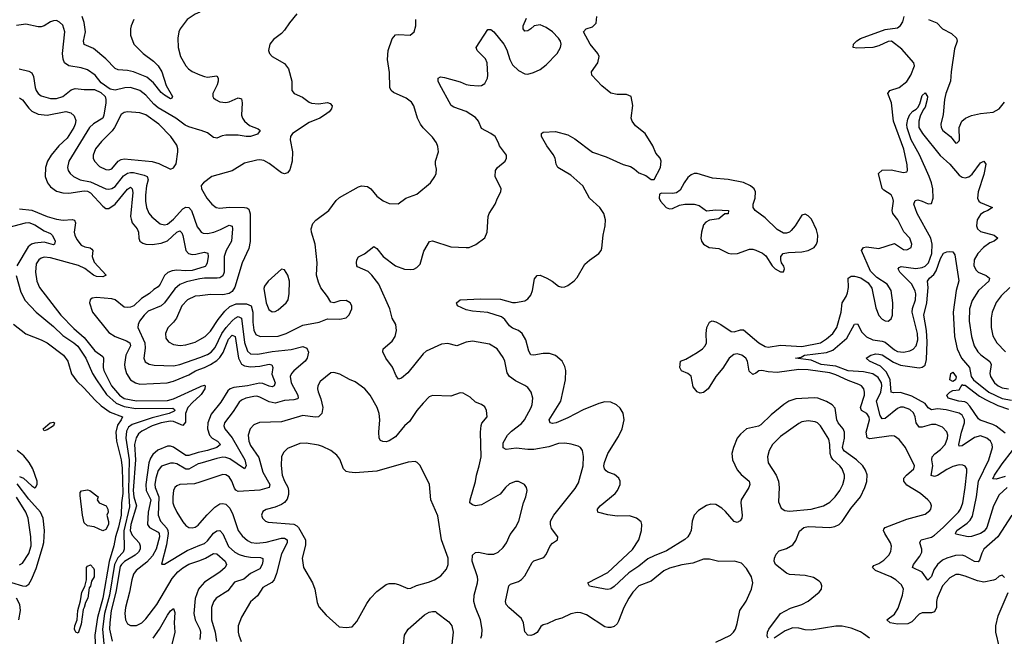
# Model space of a CAD drawing. Header units: inches. Extents: x 1771504 to 1971212, y 471788 to 643615.
# Tile 302 of 587: x 1828831 to 1835224, y 634823 to 638830. Entities that reach past the tile are written whole.
import ezdxf

# ---------------------------------------------------------------- set-up
doc = ezdxf.new("R2010")
doc.units = ezdxf.units.IN
doc.header["$MEASUREMENT"] = 0
doc.layers.add('B8623', color=7, linetype='Continuous')
doc.layers.add('B8633', color=7, linetype='Continuous')

msp = doc.modelspace()

# ---------------------------------------------------------------- linework, layer by layer
at = {"layer": 'B8623', "color": 5}
for points, elevation in [([(1830000, 638878.5), (1829970, 638866.3), (1829917.1, 638830), (1829873.7, 638770), (1829864.2, 638750), (1829857, 638710), (1829859.6, 638650), (1829874.6, 638590), (1829910, 638530.4), (1829926.7, 638510), (1829950, 638492), (1830000, 638471.8)], 440), ([(1830000, 638112.7), (1829930, 638132.6), (1829904.8, 638144.8), (1829843.7, 638190), (1829730, 638257.7), (1829701.8, 638281.8), (1829650, 638338.9), (1829610, 638370.5), (1829550, 638388.1), (1829513.8, 638386.2), (1829450, 638372.5), (1829418.5, 638378.5), (1829359.5, 638419.5), (1829321.1, 638470), (1829270, 638504.8), (1829230, 638517.8), (1829150, 638529.8), (1829120.9, 638550), (1829112.1, 638572.1), (1829109, 638610), (1829124.8, 638750), (1829110, 638794.3), (1829090, 638814.5), (1829070, 638823.5), (1829050, 638823.1), (1829030, 638815.9), (1828990, 638789.8), (1828970, 638782.8), (1828950, 638782.4), (1828870, 638799.7), (1828810, 638791.2)], 440), ([(1829572.2, 638830), (1829555.3, 638790), (1829550.2, 638769.8), (1829550.2, 638730), (1829571.4, 638670), (1829632.3, 638610), (1829700.4, 638560.4), (1829730.1, 638530), (1829753.3, 638490), (1829781.1, 638401.1), (1829823, 638330), (1829819.5, 638320.5), (1829810, 638315.1), (1829770, 638339.7), (1829750, 638356.9), (1829699.5, 638419.5), (1829657.1, 638457), (1829570, 638491.6), (1829530, 638499.9), (1829470, 638503), (1829451.7, 638511.7), (1829390, 638575.5), (1829310, 638643.2), (1829248.5, 638668.5), (1829244, 638690), (1829258.8, 638750), (1829249, 638811), (1829236.4, 638850)], 420), ([(1828826.8, 638510), (1828890, 638495.6), (1828910, 638484.4), (1828920.8, 638460.8), (1828930.9, 638390), (1828937.8, 638370), (1828950.2, 638350), (1828970, 638334.8), (1829030, 638316.8), (1829070, 638317.2), (1829110, 638331.5), (1829166, 638374), (1829190, 638383.5), (1829250, 638375.6), (1829315.8, 638375.8), (1829356.6, 638356.6), (1829384.7, 638330), (1829390.8, 638310.8), (1829390.1, 638290), (1829377.4, 638210), (1829369.7, 638190.3), (1829310, 638153.6), (1829284.2, 638130), (1829150.2, 637910), (1829141.2, 637870), (1829144.4, 637850), (1829157.6, 637830), (1829179.1, 637810), (1829223.7, 637790), (1829290, 637776.4), (1829390, 637731.3), (1829410, 637728.5), (1829430, 637733.8), (1829450, 637746), (1829505.2, 637814.8), (1829530, 637833.1), (1829550, 637837.7), (1829570, 637836.1), (1829639.1, 637819.1), (1829657.6, 637810), (1829665.4, 637790), (1829654.2, 637750), (1829647.3, 637690), (1829647.2, 637650), (1829654.3, 637610), (1829670, 637573.1), (1829688, 637548), (1829743.2, 637503.2), (1829770, 637495.9), (1829790, 637501), (1829830, 637534.2), (1829890, 637601.5), (1829910, 637611.7), (1829930, 637609.4), (1829947.3, 637590), (1829984.1, 637484.1), (1830000, 637462.4)], 440), ([(1828830, 638320.9), (1828850, 638308.6), (1828890, 638254.6), (1828910, 638235.3), (1828950, 638216.2), (1829010.1, 638210.1), (1829130, 638233.5), (1829163.8, 638223.8), (1829184.4, 638204.4), (1829195, 638175), (1829191.6, 638150), (1829182.4, 638130), (1829139.9, 638060.1), (1829084.7, 638010), (1829035.6, 637950), (1829012, 637910), (1828998.3, 637870), (1828996.6, 637810), (1829010.6, 637770.6), (1829030, 637742.6), (1829070, 637715), (1829110, 637703.8), (1829150, 637703.3), (1829250, 637717.2), (1829270, 637715), (1829290, 637704.4), (1829370, 637617.7), (1829390, 637603.5), (1829410, 637602.5), (1829450, 637631.2), (1829530, 637727.8), (1829550, 637742.2), (1829560.6, 637730), (1829565.9, 637705.9), (1829551.1, 637551.1), (1829553.5, 637533.5), (1829561.8, 637510), (1829593.9, 637470), (1829601.5, 637450), (1829604.3, 637410), (1829611.7, 637390), (1829630, 637377.2), (1829650.8, 637370.8), (1829690, 637369.1), (1829750, 637377.2), (1829790, 637392.2), (1829850, 637449.4), (1829870, 637458), (1829883.6, 637443.6), (1829890, 637426.4), (1829908.4, 637330), (1829927.3, 637310), (1829950, 637303.8), (1829974.6, 637305.4), (1830000, 637311.7)], 420), ([(1828830, 637601.2), (1828910, 637591.7), (1829009.1, 637550), (1829070, 637533.3), (1829112.3, 637527.7), (1829171.5, 637531.5), (1829186.9, 637526.9), (1829192.9, 637510), (1829184.7, 637450), (1829188.7, 637428.7), (1829201.1, 637401.1), (1829230, 637365.2), (1829254.2, 637354.2), (1829287.5, 637347.5), (1829299.3, 637339.3), (1829305.6, 637330), (1829301.9, 637290), (1829314.8, 637254.8), (1829391.8, 637170), (1829370, 637159.5), (1829330, 637161.1), (1829309.4, 637170), (1829253.9, 637213.9), (1829213.3, 637233.3), (1829030, 637281.1), (1828990, 637286.3), (1828970, 637280.7), (1828954, 637270), (1828937.7, 637242.3), (1828932.7, 637190), (1828941.9, 637130), (1828959.4, 637090), (1829096.8, 636910), (1829183.1, 636823.1), (1829250, 636765.2), (1829318.1, 636678), (1829370, 636641), (1829375.9, 636630), (1829372.4, 636570), (1829377.7, 636550), (1829427.1, 636450), (1829479.3, 636390), (1829510, 636369), (1829590, 636351.9), (1829790, 636354.7), (1829830, 636366.1), (1830000, 636443.8)], 380), ([(1828730, 637472.6), (1828869.5, 637509.5), (1828890, 637511), (1828930, 637497.2), (1828990, 637458.5), (1829030, 637440.2), (1829042.3, 637430), (1829052.8, 637410), (1829060.2, 637390), (1829057.1, 637370), (1829050, 637367.2), (1828990, 637383.2), (1828930, 637377.4), (1828906.4, 637370), (1828885.9, 637354.1), (1828812.9, 637230)], 360), ([(1830000, 637215.4), (1829950, 637200.2), (1829910, 637197.2), (1829850, 637202.3), (1829821.6, 637198.4), (1829792.8, 637187.2), (1829770, 637168.1), (1829743.6, 637110), (1829730, 637094), (1829702.6, 637077.4), (1829674.2, 637050), (1829622.1, 637017.9), (1829570.8, 636970), (1829550, 636960.8), (1829530, 636958.4), (1829510, 636962.4), (1829450, 637009.2), (1829430, 637015.7), (1829330, 637025.4), (1829301, 637019), (1829287.4, 637010), (1829283.2, 636990), (1829303.9, 636930), (1829410, 636796.6), (1829450.2, 636770), (1829523.9, 636743.9), (1829545.1, 636730), (1829550.1, 636710), (1829520.5, 636650), (1829512.2, 636590), (1829512.7, 636570), (1829524, 636530), (1829550.4, 636490.4), (1829581.8, 636470), (1829610, 636462.2), (1829789, 636470), (1829830, 636480.1), (1829930, 636522.7), (1829971.9, 636548.1), (1830000, 636558)], 420), ([(1828808.4, 637168.4), (1828838.9, 637058.9), (1828865.4, 637005.4), (1828937.8, 636930), (1829050, 636835.4), (1829110, 636777.9), (1829182.1, 636730), (1829207.2, 636707.2), (1829260.3, 636630), (1829304.3, 636530), (1829329.1, 636490), (1829395.1, 636395.1), (1829458.1, 636338.1), (1829510, 636315.7), (1829583.9, 636303.9), (1829824.9, 636304.9), (1829836.3, 636296.3), (1829837.5, 636290), (1829833.2, 636286.8), (1829800.8, 636270), (1829690, 636242), (1829561.8, 636198.2), (1829537.9, 636182.1), (1829523.5, 636156.5), (1829519.8, 636110), (1829541.9, 635970), (1829537.3, 635770), (1829543.3, 635663.3), (1829507.5, 635507.5), (1829508.8, 635390), (1829502.8, 635370), (1829467.5, 635332.5), (1829445.9, 635290), (1829413.1, 635090), (1829382.1, 634970), (1829369, 634870), (1829379.8, 634750)], 360), ([(1830000, 637145.6), (1829990, 637144.2), (1829914.8, 637125.2), (1829871.3, 637108.7), (1829838.6, 637081.4), (1829770, 636990.6), (1829750, 636970.5), (1829665.2, 636934.8), (1829638.6, 636910), (1829609.1, 636870), (1829599.6, 636850), (1829598.5, 636830), (1829642.5, 636730), (1829644.8, 636695.2), (1829635.8, 636630), (1829645.5, 636605.5), (1829671, 636591), (1829703.8, 636583.8), (1829830, 636579.3), (1829870, 636588.1), (1830000, 636635.6)], 440), ([(1830000, 637035.9), (1829970, 637032.8), (1829920.9, 637010), (1829882.8, 636970), (1829848.4, 636890), (1829830, 636863.9), (1829792.8, 636827.2), (1829776.9, 636790), (1829780.4, 636760.4), (1829797, 636737), (1829830, 636718.5), (1829872, 636712), (1829910, 636717), (1829970, 636734.5), (1830000, 636750.7)], 460), ([(1828790, 636851.3), (1828870, 636789.2), (1828970, 636750.2), (1829010, 636729.1), (1829116, 636650), (1829143.9, 636610), (1829167.5, 636527.5), (1829200.9, 636480.9), (1829250, 636435.9), (1829318.5, 636358.5), (1829359.7, 636319.7), (1829419.1, 636279.1), (1829497.7, 636250), (1829490.1, 636230), (1829465.3, 636194.7), (1829455.9, 636150), (1829459.7, 636090), (1829490, 635970.3), (1829495.9, 635915.9), (1829499.8, 635750), (1829491.3, 635690), (1829489.2, 635610), (1829472.7, 635532.7), (1829453.5, 635470), (1829443, 635410), (1829411.6, 635308.4), (1829370, 635071.1), (1829335.6, 634944.4), (1829318.8, 634830), (1829322.5, 634730)], 340), ([(1830000, 636384.9), (1829954.7, 636345.3), (1829923.1, 636310), (1829908.1, 636270), (1829906.7, 636213.3), (1829890, 636193.1), (1829830, 636218.9), (1829810, 636220.2), (1829750, 636209.7), (1829690.8, 636190), (1829624.6, 636155.4), (1829602.4, 636137.6), (1829586.7, 636113.3), (1829575.8, 636070), (1829582.2, 635970), (1829568.2, 635770), (1829572.1, 635730), (1829588.9, 635670), (1829551.4, 635550), (1829547.2, 635510), (1829561, 635481), (1829607.1, 635430), (1829613.4, 635410), (1829612.7, 635390), (1829602.2, 635370), (1829580.8, 635350), (1829510.4, 635309.6), (1829490.7, 635290), (1829483.9, 635276.1), (1829454.6, 635110), (1829425.5, 634990), (1829415.1, 634910), (1829414.8, 634870), (1829430.1, 634790.1)], 380), ([(1830000, 636020.1), (1829990, 636018.1), (1829930, 635996.9), (1829910, 635998.5), (1829830, 636052.8), (1829810, 636058.3), (1829790, 636057.7), (1829728.7, 636031.3), (1829695.7, 636004.3), (1829679.8, 635980.2), (1829670.1, 635950), (1829649.1, 635810), (1829651.2, 635770), (1829682.6, 635710), (1829665.5, 635630), (1829661.5, 635550), (1829672.5, 635530), (1829730, 635498.5), (1829735.4, 635490), (1829737.5, 635470), (1829717.7, 635390), (1829693.7, 635346.3), (1829656.3, 635303.7), (1829587.4, 635250), (1829570, 635226), (1829557.8, 635190), (1829543.4, 635110), (1829517.3, 635010), (1829513.4, 634970), (1829516.7, 634930), (1829530, 634903.7), (1829550, 634892.7), (1829590, 634893.3), (1829624.3, 634910), (1829650, 634936), (1829721.4, 635030), (1829820.7, 635199.3), (1829857.5, 635242.5), (1829890, 635268.7), (1829930, 635290.5), (1830000, 635316.4)], 420), ([(1828830, 635861.3), (1828856.1, 635850), (1828910, 635800.5), (1828930, 635787.8), (1828934.3, 635790), (1828944.9, 635810), (1828943.2, 635830), (1828915.6, 635910), (1828892.8, 635952.8), (1828856.6, 635996.6), (1828813.4, 636030)], 340), ([(1830000, 635945.9), (1829990, 635943), (1829930, 635909.1), (1829909.7, 635909.7), (1829850, 635943.2), (1829830, 635948.8), (1829810, 635948.1), (1829752, 635928), (1829730, 635899.2), (1829714.3, 635850), (1829708, 635810), (1829710.1, 635790), (1829734.3, 635730), (1829729.7, 635610), (1829744.7, 635570), (1829786.1, 635526.1), (1829793.5, 635510), (1829794.8, 635490), (1829783.4, 635416.6), (1829751.6, 635291.6), (1829770, 635290.6), (1829919.1, 635380.9), (1830000, 635414.2)], 440), ([(1828706.6, 635193.4), (1828850, 635150.6), (1828870, 635148.2), (1828890, 635160.6), (1828907.9, 635192.1), (1828936.7, 635263.3), (1828979.8, 635400.2), (1828987.3, 635432.7), (1828992.3, 635510), (1828983.1, 635590), (1828966.7, 635630), (1828890, 635714.5), (1828813.8, 635813.8)], 340), ([(1830000, 635824.8), (1829966.2, 635813.8), (1829870, 635808.8), (1829850, 635800.4), (1829839, 635790), (1829829.5, 635770.5), (1829824.6, 635730), (1829825.5, 635690), (1829831, 635670), (1829850, 635630.3), (1829890, 635566.7), (1829910, 635542.6), (1829929.3, 635529.3), (1829950, 635527.2), (1829970, 635532.3), (1829990, 635546), (1830000, 635557.4)], 460), ([(1828830, 635288.2), (1828850, 635297.4), (1828890, 635360.2), (1828904.7, 635410), (1828903.9, 635470), (1828886.6, 635590), (1828869.9, 635630), (1828810, 635726.5)], 360), ([(1830000, 635139.8), (1829991.8, 635130), (1829970, 635067.6), (1829961.7, 634970), (1829969.1, 634930), (1829999.9, 634870)], 420), ([(1828824.3, 634930), (1828835, 634990), (1828832.7, 635030), (1828811, 635070)], 340), ([(1829696.6, 634810), (1829739.2, 634870), (1829790, 634960.9), (1829810, 634988.9), (1829830, 635003.9), (1829838.4, 634978.4), (1829834.3, 634910), (1829838.4, 634850), (1829818.3, 634770)], 380)]:
    msp.add_lwpolyline(points, dxfattribs=dict(at, elevation=elevation))
for points, elevation in [([(1829530, 638229.9), (1829510, 638225.8), (1829490, 638212.7), (1829446.9, 638130), (1829431.5, 638108.5), (1829361, 638039), (1829323.9, 637990), (1829307.1, 637950), (1829307.6, 637930), (1829315.8, 637910), (1829350, 637875.2), (1829390, 637856.5), (1829410, 637854), (1829430, 637861.6), (1829471.2, 637910), (1829490, 637921.7), (1829510, 637925.3), (1829690, 637908.1), (1829735.1, 637895.1), (1829810, 637859.3), (1829830, 637867.3), (1829847.3, 637892.7), (1829858.5, 637970), (1829858.5, 637990), (1829850, 638013.6), (1829811.8, 638070), (1829735, 638150), (1829650, 638212), (1829610, 638225.1)], 460), ([(1828990, 636158), (1828984, 636170), (1829029.5, 636210.5), (1829050, 636214.9), (1829057.3, 636210), (1829051, 636190), (1829010, 636165.2)], 320), ([(1829370, 635509.2), (1829313.4, 635533.4), (1829270, 635540.4), (1829250, 635561.1), (1829238.8, 635610), (1829222.5, 635737.5), (1829223.6, 635756.4), (1829231.1, 635768.9), (1829270, 635775.3), (1829286, 635770), (1829341, 635730), (1829334.8, 635710), (1829346, 635690), (1829393.1, 635670), (1829403.7, 635650), (1829405.5, 635630), (1829396, 635610), (1829407.9, 635567.9), (1829408.2, 635550), (1829390, 635517.6)], 320), ([(1829210, 634844), (1829196, 634850), (1829190, 634859), (1829186.3, 634870), (1829189.7, 634890), (1829204.2, 634930), (1829208, 634990), (1829226.5, 635053.5), (1829234, 635110), (1829253.3, 635146.7), (1829264.2, 635190), (1829264.5, 635270), (1829270, 635278.8), (1829290, 635287.3), (1829310, 635265.5), (1829313.7, 635253.7), (1829313.4, 635210), (1829298, 635182), (1829290, 635149.3), (1829282.5, 635137.5), (1829272.3, 635070), (1829257, 635043), (1829250, 635009.3), (1829243, 634997), (1829230, 634902)], 320)]:
    msp.add_lwpolyline(points, close=True, dxfattribs=dict(at, elevation=elevation))
at = {"layer": 'B8633', "color": 5}
for points, elevation in [([(1830631.2, 638868.8), (1830582, 638810), (1830550, 638762.4), (1830530, 638740.5), (1830479.5, 638700.5), (1830455.5, 638670), (1830445.5, 638630), (1830453.4, 638610), (1830470.8, 638590), (1830550, 638544.9), (1830575.2, 638510), (1830598, 638430), (1830598, 638370), (1830613.4, 638350), (1830666.1, 638326.1), (1830710, 638293.4), (1830726.4, 638286.4), (1830770, 638283), (1830830, 638290.5), (1830846, 638286), (1830859.3, 638270), (1830855.3, 638250), (1830839.3, 638230), (1830810, 638208.3), (1830779.1, 638190), (1830710, 638162), (1830601.7, 638090), (1830589.1, 638070), (1830586.2, 638050), (1830602.2, 637970), (1830600.6, 637910), (1830585.4, 637854.6), (1830570, 637834.3), (1830550, 637828.6), (1830530, 637835.1), (1830450, 637896.1), (1830415.3, 637915.3), (1830390, 637919.8), (1830370, 637917.8), (1830290, 637897.3), (1830210, 637848.3), (1830079.1, 637810), (1830024, 637770), (1830010, 637753.2), (1830010.3, 637730), (1830045.2, 637670), (1830078.3, 637630), (1830106, 637610), (1830130, 637604.2), (1830190, 637612), (1830290, 637610.1), (1830306.3, 637606.3), (1830317.5, 637597.5), (1830328.1, 637568.1), (1830327.7, 637387.7), (1830317.8, 637342.2), (1830275.2, 637250), (1830228, 637092), (1830210, 637063.5), (1830190, 637049.8), (1830150, 637040.8), (1830070, 637043.1), (1830000, 637035.9)], 460), ([(1830000, 636750.7), (1830035.8, 636770), (1830070, 636804.7), (1830119.5, 636880.5), (1830163.5, 636936.5), (1830194.9, 636965.1), (1830236.1, 636983.9), (1830303.1, 636983.1), (1830332.8, 636970), (1830344.3, 636930), (1830344.7, 636864.7), (1830351.5, 636811.5), (1830365, 636785), (1830391.4, 636771.4), (1830510, 636772.1), (1830562, 636790), (1830670, 636844.2), (1830775.2, 636864.8), (1830830, 636886), (1830910, 636884.4), (1830950, 636893), (1830970, 636910.8), (1830987, 636950), (1830986.6, 636970), (1830976, 636990), (1830950, 637006), (1830910, 637002.7), (1830870, 636989.2), (1830850, 636994), (1830829.6, 637030), (1830786.9, 637086.9), (1830770, 637123.7), (1830758.9, 637170), (1830762.4, 637250), (1830749.8, 637370), (1830725.8, 637450), (1830723.8, 637470), (1830734, 637506), (1830752.9, 637527.1), (1830837.6, 637590), (1830885.7, 637654.3), (1830906.3, 637673.7), (1831030, 637744.2), (1831050, 637749.3), (1831090, 637745.2), (1831110.1, 637730.1), (1831150, 637682), (1831190, 637652), (1831230, 637635.3), (1831287.6, 637632.4), (1831337.2, 637670), (1831410, 637695.5), (1831498, 637770), (1831527, 637810), (1831534.5, 637830), (1831538, 637858), (1831529.7, 637889.7), (1831529.7, 637909.7), (1831549.7, 637970), (1831545.3, 638005.3), (1831536.3, 638030), (1831510, 638067.3), (1831450, 638126.3), (1831432.1, 638150), (1831414.2, 638190), (1831390, 638269.3), (1831374.7, 638294.7), (1831340.7, 638320.7), (1831257.3, 638357.3), (1831243.5, 638370), (1831235.1, 638390), (1831232.5, 638487.5), (1831219.4, 638570), (1831223.9, 638630), (1831250, 638705.5), (1831270, 638730.3), (1831290, 638734), (1831366, 638730), (1831392.3, 638750), (1831402, 638790), (1831403.6, 638830)], 460), ([(1833350, 634784.9), (1833445.1, 634830), (1833466.3, 634850), (1833478.3, 634870), (1833490, 634906), (1833506.9, 634990), (1833548.1, 635051.9), (1833581.4, 635130), (1833591.8, 635170), (1833582.7, 635210), (1833550, 635262.9), (1833517.2, 635297.2), (1833471, 635311), (1833370, 635309.7), (1833310, 635325.1), (1833270, 635324.2), (1833201.6, 635298.4), (1833130, 635286.7), (1833050, 635266.5), (1833012.6, 635247.4), (1832930, 635181.6), (1832850, 635149.8), (1832812.7, 635110), (1832785.7, 635070), (1832754, 635010), (1832719.2, 634920.8), (1832710, 634904), (1832690, 634886.4), (1832670, 634879.8), (1832650, 634879.3), (1832630, 634885.1), (1832510, 634962), (1832475.2, 634975.2), (1832450, 634977.3), (1832410, 634968.5), (1832350, 634940.4), (1832310, 634929.7), (1832255.8, 634904.2), (1832230, 634898), (1832213.8, 634886.2), (1832190, 634847.6), (1832170, 634833.6), (1832150, 634827.3), (1832129.6, 634829.6), (1832111.6, 634851.6), (1832102.6, 634910), (1832090, 634939.5), (1832006.3, 635010), (1831989.7, 635030), (1831985.7, 635050), (1832006.9, 635150), (1832018, 635162), (1832070, 635178.7), (1832088.7, 635191.3), (1832110, 635215.5), (1832157.8, 635302.2), (1832170, 635313.7), (1832227, 635333), (1832238.7, 635341.3), (1832250, 635354.8), (1832274.5, 635410), (1832290, 635427.7), (1832322, 635450), (1832324, 635470), (1832284, 635524), (1832277.3, 635550), (1832278, 635570), (1832299.8, 635610), (1832436.6, 635783.4), (1832459.1, 635820.9), (1832489, 635930), (1832490.8, 635990.8), (1832484.2, 636030), (1832472, 636050), (1832457.5, 636057.5), (1832411.9, 636071.9), (1832370, 636077.8), (1832330, 636074.6), (1832265.8, 636054.2), (1832170, 636036.8), (1832130, 636036.3), (1832054.5, 636045.5), (1831990, 636037.7), (1831970, 636047), (1831970, 636079.1), (1831999, 636130), (1832024.1, 636155.9), (1832090, 636204.7), (1832109, 636230), (1832150.9, 636310), (1832158.7, 636330), (1832163.5, 636370), (1832151.1, 636410), (1832130, 636438.7), (1832110, 636453.5), (1832050, 636482.2), (1832011.2, 636511.2), (1831995.3, 636535.3), (1831980.4, 636610), (1831970, 636635.6), (1831930, 636691.3), (1831880.3, 636720.3), (1831770, 636739.7), (1831730, 636734), (1831670, 636709.7), (1831610, 636725.1), (1831570, 636721.7), (1831470, 636674.7), (1831450, 636659.1), (1831350, 636534.3), (1831310, 636500.5), (1831290, 636494.5), (1831274.9, 636514.9), (1831251.5, 636571.5), (1831208.3, 636630), (1831189.6, 636670.4), (1831190, 636690.7), (1831250, 636741.3), (1831269.7, 636770), (1831277.8, 636810), (1831273.3, 636850), (1831249.7, 636890), (1831234.8, 636950), (1831162, 637110), (1831116.5, 637170), (1831093, 637193), (1831024.5, 637224.5), (1831019.6, 637230), (1831016.9, 637250), (1831020.7, 637270), (1831031.5, 637288.5), (1831070, 637308.4), (1831130, 637354.9), (1831150, 637342.4), (1831190, 637291.7), (1831270, 637230.3), (1831330, 637209.2), (1831370, 637205.8), (1831390, 637209.1), (1831410, 637218.7), (1831430, 637240.5), (1831455.1, 637324.9), (1831491.2, 637388.8), (1831510, 637393.1), (1831630, 637354.3), (1831730, 637348.5), (1831750, 637350.4), (1831791.4, 637368.6), (1831850, 637411.3), (1831866, 637450), (1831872.7, 637550), (1831878, 637570), (1831918.4, 637630), (1831932.3, 637670), (1831955.3, 637710), (1831956, 637730), (1831918.9, 637810), (1831920.5, 637850), (1831934, 637870), (1831983.7, 637910), (1831992, 637930), (1831991.8, 637950), (1831945.6, 638010), (1831939.7, 638030), (1831916.9, 638070), (1831890, 638090.9), (1831830, 638122.6), (1831808.8, 638170), (1831790, 638194.4), (1831730, 638232.3), (1831650, 638261), (1831632.8, 638272.8), (1831555.8, 638410), (1831548.2, 638430), (1831547.3, 638450), (1831562.4, 638457.6), (1831590, 638454.9), (1831690, 638426.3), (1831730, 638409.1), (1831755.4, 638404.6), (1831810, 638400.4), (1831830, 638403), (1831850, 638414), (1831867.6, 638450), (1831870.9, 638470), (1831865.4, 638550), (1831855.5, 638575.5), (1831802, 638630), (1831795.1, 638650), (1831870, 638766), (1831890, 638766.8), (1831910, 638750.7), (1831974.4, 638670), (1831993.5, 638633.5), (1832012.9, 638570), (1832030, 638535.5), (1832070, 638499.3), (1832110, 638478), (1832130, 638476.4), (1832165.8, 638485.8), (1832210, 638507), (1832250, 638537.1), (1832319.7, 638610), (1832343, 638650), (1832346.6, 638670), (1832342, 638690), (1832329.7, 638710), (1832290, 638751), (1832250, 638779.1), (1832210, 638795.4), (1832170.3, 638789.7), (1832150, 638769.4), (1832130, 638757.2), (1832110, 638755.3), (1832099, 638770), (1832099.3, 638790), (1832120.7, 638839.3)], 440), ([(1833691.2, 634811.2), (1833684.7, 634824.7), (1833686, 634850), (1833695.8, 634870), (1833769.9, 634970.1), (1833834.8, 635005.2), (1833910, 635029.3), (1833950, 635051.3), (1834022.6, 635110), (1834036.9, 635130), (1834039.7, 635150), (1834033, 635170), (1834022, 635182), (1833983.9, 635203.9), (1833930, 635217.3), (1833830, 635224.8), (1833810, 635233.5), (1833738.7, 635290), (1833729.8, 635310), (1833731.5, 635330), (1833742.5, 635357.5), (1833762.6, 635377.4), (1833810, 635393.4), (1833850, 635416.9), (1833870, 635444.9), (1833893, 635507), (1833922.6, 635530), (1833950, 635535.8), (1834090, 635528.8), (1834123.3, 635536.7), (1834150.9, 635549.1), (1834171.7, 635568.3), (1834226.2, 635653.8), (1834290.6, 635730), (1834319.2, 635790), (1834331.8, 635828.2), (1834333, 635873), (1834322.4, 635902.4), (1834305.4, 635930), (1834264.3, 635970), (1834185.1, 636025.1), (1834177.2, 636037.2), (1834173.3, 636050), (1834187.2, 636110), (1834185.8, 636150), (1834176.9, 636170), (1834144.1, 636210), (1834137, 636230), (1834125.8, 636305.8), (1834106.4, 636326.4), (1834070, 636348.4), (1834012, 636370), (1833990, 636373.1), (1833870, 636366.1), (1833824.9, 636350), (1833791.2, 636328.8), (1833710, 636262.5), (1833643.1, 636196.9), (1833628.8, 636188.8), (1833550, 636171.1), (1833510, 636136.9), (1833490, 636109.5), (1833464.9, 636050), (1833455.2, 636010), (1833458.8, 635970), (1833490, 635904.9), (1833515, 635875), (1833566.5, 635830), (1833572.4, 635810), (1833564.9, 635790), (1833514.7, 635710), (1833512.3, 635690), (1833522.2, 635610), (1833518.5, 635590), (1833507.7, 635572.3), (1833490, 635563), (1833470, 635569.6), (1833413.8, 635633.8), (1833390, 635654.8), (1833350, 635678.7), (1833319.1, 635680.9), (1833290, 635672.4), (1833238.8, 635641.2), (1833210.2, 635610), (1833196.5, 635570), (1833190.2, 635510), (1833184.5, 635495.5), (1833169.1, 635470), (1833148.4, 635451.6), (1833030, 635378.6), (1832950, 635346.6), (1832910, 635325.7), (1832850, 635277.7), (1832784.9, 635235.1), (1832690, 635145.8), (1832670, 635132.1), (1832650, 635126.9), (1832631.7, 635128.3), (1832530, 635148.4), (1832519.3, 635170), (1832650, 635238.3), (1832810, 635387), (1832849.9, 635450), (1832868.7, 635510), (1832871.1, 635550), (1832865.9, 635565.9), (1832835.6, 635590), (1832790, 635604.6), (1832710, 635604.5), (1832650, 635611.8), (1832590, 635627.1), (1832584.5, 635630), (1832582.4, 635642.4), (1832581.6, 635650), (1832599.7, 635670), (1832696.1, 635750), (1832711.9, 635770), (1832729.7, 635810), (1832729.7, 635830), (1832721.3, 635850), (1832693.6, 635873.6), (1832650, 635888.9), (1832637.9, 635897.9), (1832627.6, 635910), (1832624.1, 635930), (1832627, 635953), (1832649.9, 636010.1), (1832719.4, 636120.6), (1832741.8, 636170), (1832754.6, 636230), (1832750, 636271.8), (1832730, 636306.3), (1832706.8, 636326.8), (1832670, 636343.9), (1832630, 636347.1), (1832590, 636336.4), (1832490, 636293.7), (1832390, 636241.4), (1832314.4, 636210), (1832290, 636205.3), (1832275.1, 636210), (1832268.9, 636230), (1832343.4, 636350), (1832375.2, 636490), (1832376.8, 636550), (1832370, 636575.6), (1832352.5, 636610), (1832310, 636647.7), (1832270, 636660.3), (1832230, 636659.8), (1832170, 636648.8), (1832150, 636652.8), (1832135.7, 636675.7), (1832117.5, 636750), (1832093.6, 636790), (1832070, 636809), (1832030, 636825.6), (1832010, 636839.3), (1831980.6, 636880.6), (1831959, 636899), (1831870, 636926), (1831770, 636935.4), (1831730, 636944.2), (1831673.2, 636970), (1831666.6, 636990), (1831689.8, 637010.2), (1831824.9, 637015.1), (1831953.6, 637013.6), (1832030, 636992.4), (1832050, 636991.1), (1832110, 637002.7), (1832130, 637015.2), (1832150, 637039.3), (1832160.3, 637070), (1832174.2, 637145.8), (1832190, 637168.2), (1832210, 637168.9), (1832252.4, 637150), (1832288.5, 637130), (1832330, 637098.7), (1832350, 637092.2), (1832370, 637094.4), (1832390, 637102.4), (1832430, 637132.2), (1832450, 637154.9), (1832500, 637240), (1832530, 637267.2), (1832591.6, 637310), (1832606, 637330), (1832610, 637344.7), (1832619.4, 637430), (1832632.4, 637490), (1832633.8, 637530), (1832624.4, 637570), (1832596.5, 637610), (1832529.8, 637670), (1832486.6, 637750), (1832410, 637819.7), (1832324.5, 637870), (1832313.6, 637890), (1832307.1, 637930), (1832294.4, 637954.4), (1832253.3, 638010), (1832219.3, 638070), (1832219, 638090), (1832230, 638098.8), (1832310, 638102.3), (1832390, 638080.7), (1832435.4, 638055.4), (1832550, 637969.3), (1832638.2, 637938.2), (1832750, 637888.7), (1832795.8, 637875.8), (1832820.9, 637860.9), (1832850, 637834.8), (1832897.1, 637817.1), (1832930, 637791.3), (1832950, 637792), (1832992.3, 637870), (1832996, 637910), (1832988.7, 637930), (1832961.5, 637961.5), (1832940.9, 638010), (1832891.8, 638090), (1832830, 638140.7), (1832807.6, 638170), (1832802, 638190), (1832811.5, 638271.5), (1832802, 638330), (1832770, 638343.7), (1832710, 638343), (1832670, 638351.6), (1832610, 638400.7), (1832546, 638470), (1832543.7, 638490), (1832585.1, 638550), (1832593.1, 638590), (1832585.3, 638610), (1832534.5, 638670), (1832492.3, 638750), (1832509, 638770), (1832550, 638784.2), (1832573.2, 638806.8), (1832578.8, 638850)], 420), ([(1835225.6, 635205.6), (1835210, 635219), (1835190, 635212.7), (1835167.1, 635192.9), (1835153.1, 635186.9), (1835090, 635173.5), (1835050, 635182.9), (1834970, 635214.5), (1834930, 635223.7), (1834910, 635223.5), (1834870, 635203.5), (1834821.4, 635150), (1834787, 635070), (1834782.5, 635050), (1834782.7, 635010), (1834770, 634982.8), (1834750, 634975.2), (1834690, 634975.3), (1834670, 634966.7), (1834622.6, 634917.4), (1834596.3, 634903.7), (1834530, 634901), (1834481.7, 634910), (1834461.3, 634930), (1834510, 634966.8), (1834535, 635005), (1834563, 635090), (1834569, 635130), (1834557.3, 635157.3), (1834519.8, 635190), (1834486.6, 635210), (1834388.5, 635250), (1834366.9, 635270), (1834376.4, 635283.6), (1834410, 635295.9), (1834442.5, 635317.5), (1834474, 635350), (1834486.2, 635373.8), (1834490.6, 635409.4), (1834485.2, 635430), (1834447.3, 635490), (1834438.7, 635510), (1834441.5, 635518.5), (1834449.6, 635530), (1834590, 635583), (1834710, 635617.4), (1834740.1, 635639.9), (1834747.6, 635650), (1834751.6, 635670), (1834744.2, 635690), (1834728, 635710), (1834679.1, 635750), (1834590, 635804.5), (1834571.3, 635830), (1834572.2, 635850), (1834588.8, 635870), (1834635.5, 635910), (1834641.2, 635930), (1834583.1, 636050), (1834542.1, 636102.1), (1834510, 636122.9), (1834490, 636124.7), (1834350, 636106.9), (1834333, 636113), (1834326.7, 636150), (1834349.3, 636229.3), (1834346.9, 636246.9), (1834331.2, 636270), (1834297.5, 636290), (1834289.9, 636310), (1834315, 636390), (1834317, 636410), (1834311.8, 636431.8), (1834295.5, 636450), (1834279.6, 636459.6), (1834210, 636484.8), (1834130, 636522.8), (1834090, 636534.5), (1833950, 636554.9), (1833890, 636557.3), (1833750, 636537.5), (1833690, 636541.4), (1833650, 636549.3), (1833630, 636546.8), (1833610, 636531.8), (1833590, 636524.8), (1833566.7, 636546.7), (1833555.6, 636610), (1833546.3, 636630), (1833519.2, 636650), (1833490, 636657.7), (1833466.6, 636653.4), (1833437.7, 636630), (1833395.3, 636564.7), (1833350.9, 636510), (1833301.7, 636430), (1833270, 636408), (1833250, 636403.6), (1833230, 636412.3), (1833203.5, 636443.5), (1833190, 636512.7), (1833170, 636529.6), (1833128.1, 636548.1), (1833117.2, 636570), (1833122, 636610), (1833156.2, 636623.8), (1833230, 636667.2), (1833263.6, 636690), (1833281.3, 636710), (1833291.2, 636730), (1833287.6, 636790), (1833293, 636830), (1833310, 636864.9), (1833327.3, 636872.7), (1833350, 636866.7), (1833382.6, 636850), (1833450, 636802.6), (1833470, 636802.1), (1833510, 636815.2), (1833530, 636814), (1833630, 636729.1), (1833670, 636707), (1833690, 636701.9), (1833770, 636714.2), (1833910, 636706.3), (1834030, 636730.6), (1834070, 636756), (1834110, 636789.5), (1834136.4, 636830), (1834163.6, 636930), (1834172, 636990), (1834198, 637030), (1834206.3, 637053.7), (1834211.1, 637090), (1834209, 637150), (1834230, 637163.5), (1834250, 637162.7), (1834291.6, 637151.6), (1834340.2, 637120.2), (1834364, 637084), (1834390, 636958), (1834410, 636907.7), (1834430, 636883), (1834450, 636873), (1834470, 636870.6), (1834490, 636886.8), (1834497.4, 636910), (1834500.4, 636990), (1834488.5, 637070), (1834464, 637110), (1834395.2, 637155.2), (1834355.5, 637195.5), (1834296.8, 637330), (1834310, 637350.2), (1834330, 637353.6), (1834410, 637342.2), (1834510, 637374.9), (1834570, 637335.6), (1834590, 637334.6), (1834618.7, 637350), (1834623.5, 637370), (1834611.1, 637410), (1834571.9, 637451.9), (1834532.6, 637530), (1834500.9, 637570), (1834496.5, 637590), (1834504.1, 637650), (1834500.8, 637670), (1834490, 637692.4), (1834441.4, 637721.4), (1834431.7, 637731.7), (1834407.3, 637830), (1834430, 637851), (1834490, 637853.5), (1834570, 637836.9), (1834590, 637842), (1834595.1, 637850), (1834594.1, 637885.9), (1834571.2, 637988.8), (1834503.6, 638170), (1834490.6, 638290), (1834467.6, 638350), (1834479.6, 638370), (1834541.6, 638390), (1834590, 638427.7), (1834616.8, 638470), (1834639.7, 638530), (1834635.4, 638550), (1834557.5, 638637.5), (1834491.1, 638691.1), (1834470, 638686.9), (1834410, 638659), (1834370, 638648.2), (1834265.4, 638645.4), (1834242, 638650), (1834244, 638670), (1834267.2, 638692.8), (1834290, 638707.3), (1834450, 638765.5), (1834530, 638777.1), (1834550, 638792.7), (1834564.9, 638815.1), (1834574.4, 638850)], 380), ([(1834731.7, 638831.7), (1834786.7, 638810), (1834822, 638770), (1834880.2, 638740.2), (1834913.6, 638710), (1834917.6, 638690), (1834900, 638640), (1834878.3, 638490), (1834874.1, 638430), (1834844, 638350), (1834834.7, 638310), (1834826.3, 638213.7), (1834812.7, 638150), (1834814.4, 638130), (1834824.9, 638110), (1834874, 638070), (1834906, 638030), (1834910, 638026.8), (1834918, 638030), (1834930, 638042), (1834931.8, 638050), (1834931.3, 638130), (1834947.8, 638170), (1834971.5, 638190), (1835010, 638207.3), (1835070, 638219.7), (1835151.6, 638228.4), (1835189.8, 638250.2), (1835225.6, 638294.4)], 380), ([(1830000, 638471.8), (1830030, 638459.6), (1830050, 638456), (1830110, 638464.9), (1830119.5, 638450), (1830119.6, 638430), (1830113.8, 638406.2), (1830085.8, 638350), (1830084.2, 638330), (1830090, 638321.6), (1830101.6, 638310), (1830130, 638296.9), (1830170, 638291.6), (1830190, 638295.2), (1830250, 638321.7), (1830270, 638316.3), (1830275.2, 638290), (1830270.2, 638210), (1830276.9, 638190), (1830290.3, 638170), (1830322.4, 638142.4), (1830379.6, 638119.6), (1830392.2, 638110), (1830374.3, 638085.7), (1830330, 638070.8), (1830302, 638070), (1830250, 638080.3), (1830170, 638080.2), (1830144.6, 638075.4), (1830110, 638059.8), (1830101.4, 638061.4), (1830090, 638064.7), (1830050, 638093.7), (1830009.6, 638110), (1830000, 638112.7)], 440), ([(1835272.2, 635610), (1835182, 635470), (1835090.6, 635389.4), (1835076.8, 635363.2), (1835062.6, 635317.4), (1835053.2, 635306.8), (1835030, 635309.4), (1834970, 635343.9), (1834950, 635349.2), (1834907.1, 635347.1), (1834850, 635331.3), (1834823.2, 635316.8), (1834790, 635289.9), (1834765.8, 635254.2), (1834750, 635211.2), (1834727.9, 635187.9), (1834690, 635239.8), (1834628.4, 635270), (1834633.1, 635290), (1834675.6, 635344.4), (1834687.4, 635370), (1834689, 635390), (1834675.6, 635430), (1834678.8, 635441.2), (1834683.6, 635450), (1834750, 635467.9), (1834770, 635479.5), (1834827, 635530), (1834926.9, 635630), (1834940.2, 635650), (1834954.6, 635690), (1834969.2, 635789.2), (1834981.5, 635890), (1834980.3, 635910), (1834970, 635927.8), (1834954.6, 635934.5), (1834930, 635936), (1834890, 635925.4), (1834850, 635907.2), (1834790, 635868.7), (1834770, 635861.7), (1834748.8, 635868.8), (1834759.9, 635930), (1834753.1, 635970), (1834756.3, 635990), (1834771.8, 636008.2), (1834810, 636035.6), (1834839.6, 636070), (1834855.8, 636110), (1834857.4, 636130), (1834851.6, 636151.6), (1834821.4, 636181.4), (1834778.6, 636198.6), (1834750, 636198.5), (1834690, 636181.5), (1834670, 636182.6), (1834651.2, 636210), (1834645.2, 636250), (1834634.1, 636274.1), (1834610, 636297), (1834570, 636312.5), (1834550, 636311.2), (1834530, 636302.4), (1834450, 636238.8), (1834430, 636235.8), (1834418.5, 636258.5), (1834393.3, 636350), (1834421.4, 636410), (1834429.5, 636450), (1834426.7, 636470), (1834404.9, 636504.9), (1834370, 636528.2), (1834310, 636541.8), (1834210, 636548.1), (1834130, 636577.4), (1834035.3, 636590), (1833970, 636617.2), (1833868, 636630), (1833904.2, 636635.8), (1833925.6, 636650), (1834070, 636667.3), (1834110, 636683), (1834200.4, 636759.6), (1834252, 636852), (1834270, 636852.4), (1834298.6, 636798.6), (1834328.1, 636768.1), (1834370, 636750.1), (1834430, 636741.6), (1834450, 636734.2), (1834510, 636684.8), (1834530, 636674.1), (1834570, 636669.1), (1834610, 636677), (1834631.7, 636688.3), (1834651.6, 636710), (1834662.3, 636750), (1834661, 636790), (1834624.5, 636930), (1834626.7, 636953.3), (1834646.6, 637010), (1834649.3, 637049.3), (1834645.7, 637065.7), (1834622.8, 637110), (1834546.2, 637190), (1834534.8, 637210), (1834540.8, 637219.2), (1834554.9, 637225.1), (1834650, 637213.8), (1834690, 637219.4), (1834710, 637227.1), (1834732.6, 637250), (1834753.6, 637310), (1834756.3, 637370), (1834747.4, 637410), (1834658.8, 637570), (1834637, 637630), (1834645.7, 637654.3), (1834661.9, 637658.1), (1834690.6, 637650.6), (1834730, 637632.2), (1834750, 637635.3), (1834762.6, 637670), (1834760.5, 637730), (1834751.5, 637770), (1834736.1, 637810), (1834672.3, 637952.3), (1834619.8, 638050), (1834592.8, 638127.2), (1834590.4, 638149.6), (1834597.4, 638182.6), (1834610, 638213.4), (1834630, 638236.1), (1834652.4, 638247.6), (1834661.8, 638258.2), (1834676.1, 638283.9), (1834690, 638337.3), (1834710, 638354), (1834725.3, 638330), (1834723.9, 638310), (1834710, 638260.4), (1834696, 638244), (1834677.2, 638202.8), (1834669.6, 638170), (1834669.1, 638130), (1834691.6, 638090), (1834807.5, 637947.5), (1834869.6, 637890), (1834930, 637818.9), (1834950, 637806.7), (1834970, 637802.6), (1834992.4, 637807.6), (1835014.8, 637825.2), (1835070, 637900.2), (1835090.2, 637910.2), (1835104.4, 637890), (1835090, 637824.5), (1835055, 637710), (1835048.8, 637670), (1835059.1, 637650), (1835070, 637642.2), (1835147.3, 637610), (1835117.3, 637590), (1835090, 637579.8), (1835070, 637563.5), (1835047.3, 637530), (1835043.2, 637490), (1835050.2, 637470), (1835070, 637452.4), (1835158, 637430), (1835181.3, 637410), (1835157.1, 637390), (1835130, 637380.2), (1835089.7, 637350.3), (1835051, 637310), (1835028, 637270), (1835026.4, 637230), (1835042.1, 637202.1), (1835053.4, 637190), (1835106.6, 637166.6), (1835128, 637150), (1835123.2, 637130), (1835057.1, 637070), (1835014.8, 637005.2), (1834997.5, 636950), (1834995.8, 636870), (1835010.7, 636770), (1835028.8, 636710), (1835052.3, 636672.3), (1835071.3, 636651.3), (1835129.6, 636609.6), (1835137.8, 636590), (1835130.1, 636530), (1835134.6, 636510), (1835160.4, 636470), (1835183.5, 636450), (1835210, 636436.6), (1835250, 636430.6)], 360), ([(1830000, 637462.4), (1830009.1, 637450), (1830022.1, 637442.1), (1830050, 637439.5), (1830091.1, 637450), (1830134, 637466), (1830190, 637495), (1830210, 637487.7), (1830213.4, 637470), (1830205.2, 637390), (1830171.4, 637330), (1830159.1, 637290), (1830157.7, 637190), (1830150, 637166.2), (1830130, 637152.8), (1830114, 637150), (1830030, 637149.9), (1830000, 637145.6)], 440), ([(1835243, 635790), (1835190, 635742), (1835154.4, 635670), (1835110.9, 635530), (1835093.5, 635506.5), (1835070, 635491.9), (1835010, 635471.2), (1834990, 635469.1), (1834910, 635485.6), (1834906.6, 635490), (1834916, 635510), (1834983.1, 635556.9), (1835002.4, 635577.6), (1835017, 635603), (1835043.8, 635730), (1835056.8, 635830), (1835123.7, 635970), (1835147.2, 636050), (1835145.8, 636070), (1835134.2, 636090), (1835110, 636109.8), (1835070, 636125.7), (1835030, 636114.9), (1834950, 636059.5), (1834930, 636059.3), (1834928.4, 636070), (1834945, 636150), (1834964.7, 636210), (1834964.5, 636230), (1834950, 636259.1), (1834930, 636273.1), (1834846.3, 636293.7), (1834790, 636300.1), (1834750, 636294.6), (1834730, 636307.6), (1834710, 636335), (1834622.4, 636382.4), (1834550, 636406.5), (1834504.4, 636404.4), (1834490, 636409), (1834483.5, 636490), (1834458.6, 636538.6), (1834419.1, 636579.1), (1834348, 636610), (1834327.3, 636630), (1834357.2, 636650), (1834390, 636657.5), (1834410, 636656.6), (1834430, 636651.3), (1834505.2, 636605.2), (1834550, 636585.3), (1834670, 636567.4), (1834690, 636570.7), (1834710, 636584.3), (1834719.4, 636620.6), (1834722.9, 636737.1), (1834719.1, 636810), (1834701.1, 636910), (1834719.9, 636990), (1834729.9, 637090), (1834725.4, 637130), (1834737, 637150), (1834765.1, 637174.9), (1834782.3, 637197.7), (1834810, 637278.3), (1834830, 637312.4), (1834850, 637321.3), (1834870, 637323.9), (1834890, 637321.5), (1834902, 637302), (1834928.2, 637131.8), (1834911, 637069), (1834891.4, 636930), (1834900.1, 636770), (1834918.2, 636690), (1834946.8, 636630), (1834997.8, 636570), (1835007.6, 636510), (1835024.2, 636490), (1835123.6, 636410), (1835210, 636367.4), (1835270, 636357)], 340), ([(1830000, 637311.7), (1830030, 637319.1), (1830053.4, 637313.4), (1830055.1, 637290), (1830048.1, 637250), (1830040.2, 637230), (1830034.3, 637225.7), (1830000, 637215.4)], 420), ([(1835258.7, 637090), (1835203.9, 637036.1), (1835170, 636992.3), (1835144, 636930), (1835138.6, 636890), (1835138.6, 636830), (1835150, 636774.9), (1835175, 636730), (1835230.8, 636670.8)], 380), ([(1830000, 636635.6), (1830050, 636653.9), (1830073.7, 636670), (1830100.5, 636699.5), (1830144.1, 636790), (1830171.4, 636830), (1830210, 636873.1), (1830230, 636890.5), (1830250, 636900.4), (1830271.8, 636890), (1830290, 636732.8), (1830310, 636675.2), (1830330, 636658.4), (1830376.3, 636656.3), (1830470, 636673.6), (1830593.1, 636686.8), (1830670, 636705.2), (1830695.6, 636695.6), (1830705, 636670), (1830696.4, 636630), (1830685, 636610), (1830611.6, 636548.4), (1830594.7, 636530), (1830586.7, 636510), (1830594.3, 636470), (1830636.6, 636390), (1830639.6, 636370), (1830634.4, 636365.6), (1830610, 636358.6), (1830550, 636355.2), (1830490, 636338.1), (1830450, 636345.8), (1830390, 636376.5), (1830370, 636382.4), (1830350, 636382), (1830298.4, 636370), (1830270, 636356.2), (1830256.4, 636343.6), (1830217.4, 636282.6), (1830161, 636210), (1830156.5, 636190), (1830162.6, 636170), (1830210, 636113.5), (1830293.4, 635970), (1830302, 635930), (1830290, 635911.1), (1830195.9, 635975.9), (1830170, 635985.2), (1830150, 635986.2), (1830110, 635978.6), (1830000, 635945.9)], 440), ([(1830000, 636558), (1830030, 636568.7), (1830070, 636588.4), (1830110, 636615.8), (1830130, 636635), (1830152.9, 636667.1), (1830187.3, 636752.8), (1830210, 636780.1), (1830230, 636770.2), (1830250.6, 636630.6), (1830270, 636591.2), (1830290, 636579.5), (1830330, 636573.4), (1830390, 636578.2), (1830450, 636591.3), (1830467, 636587), (1830473.5, 636570), (1830467.1, 636527.1), (1830489.4, 636470), (1830483.6, 636450), (1830470, 636444.5), (1830450, 636448.4), (1830410, 636466.5), (1830388.8, 636468.8), (1830310, 636451.2), (1830220.7, 636439.3), (1830196.6, 636430), (1830182.8, 636417.2), (1830136.6, 636343.4), (1830074.7, 636265.3), (1830051.4, 636210), (1830049.7, 636170), (1830063.1, 636130), (1830081, 636110), (1830115.6, 636090), (1830134.7, 636070), (1830111.5, 636050), (1830050, 636030.5), (1830000, 636020.1)], 420), ([(1831825.4, 634810), (1831832.4, 634830), (1831833.6, 634866.4), (1831823.1, 634930), (1831789.8, 635010), (1831779.8, 635050), (1831781.5, 635090), (1831804.1, 635170), (1831805, 635190), (1831802.5, 635210), (1831769.1, 635310), (1831770.8, 635349.2), (1831790, 635366.5), (1831810, 635369.2), (1831870, 635357.5), (1831910, 635356.9), (1831937.6, 635370), (1831970, 635398.9), (1831991.6, 635430), (1832015.3, 635484.7), (1832050, 635530.5), (1832071, 635570), (1832101.7, 635690), (1832118, 635730), (1832125.1, 635770), (1832122, 635790), (1832109.2, 635810), (1832070, 635829.6), (1832049.5, 635829.5), (1832010, 635814), (1831984.2, 635790), (1831950, 635745.6), (1831830, 635677.7), (1831790, 635669.7), (1831770, 635676.2), (1831754.5, 635690), (1831754.7, 635710), (1831791.3, 635828.7), (1831796.2, 635870), (1831814.9, 635930), (1831826, 635990), (1831822.3, 636150), (1831827.3, 636192.7), (1831832, 636208), (1831865.2, 636250), (1831862.7, 636290), (1831850, 636314), (1831830, 636329), (1831790, 636345.2), (1831756, 636376), (1831710, 636403.6), (1831690, 636405.6), (1831630, 636383), (1831510, 636387.8), (1831490, 636378), (1831450, 636338), (1831410, 636289.7), (1831360.9, 636219.1), (1831330, 636189.8), (1831270, 636119.8), (1831230, 636092.8), (1831210, 636087.1), (1831187.9, 636087.9), (1831174.2, 636094.1), (1831164.7, 636110), (1831163.1, 636150), (1831169.7, 636230), (1831165.4, 636270), (1831151.2, 636310), (1831106.6, 636390), (1831071.6, 636431.6), (1831010, 636476.3), (1830971.2, 636491.2), (1830910, 636526), (1830870, 636537.2), (1830850, 636534), (1830782.2, 636477.8), (1830766, 636450), (1830764.4, 636430), (1830768.9, 636411.1), (1830786.3, 636366.3), (1830799.8, 636310), (1830793.5, 636270), (1830771.8, 636250), (1830750, 636247.3), (1830670, 636257.9), (1830530, 636215.8), (1830388.5, 636211.5), (1830350, 636196), (1830326.4, 636170), (1830314.3, 636130), (1830318.4, 636090), (1830330, 636062.6), (1830383.9, 635983.9), (1830409.5, 635890), (1830453.9, 635810), (1830450.6, 635789.4), (1830390, 635772.5), (1830250, 635763.5), (1830233.1, 635773.1), (1830224.6, 635784.6), (1830207.7, 635830), (1830190, 635859.8), (1830170, 635872.4), (1830150, 635873.5), (1830000, 635824.8)], 460), ([(1830000, 636443.8), (1830010, 636448.4), (1830030, 636453.8), (1830035.4, 636450), (1830033.3, 636430), (1830010, 636393.6), (1830000, 636384.9)], 380), ([(1835230, 636142.6), (1835170, 636187.4), (1835150, 636199.5), (1835068, 636228), (1835056, 636236.1), (1834998.9, 636318.9), (1834979.7, 636339.7), (1834966.4, 636346.4), (1834929.1, 636350.9), (1834859.5, 636370), (1834851.6, 636390), (1834870, 636408.4), (1834890, 636419.3), (1834930, 636424.6), (1834950, 636459.1), (1834954.4, 636454.4), (1834970, 636454.4), (1835063.6, 636383.6), (1835101.6, 636361.6), (1835182.7, 636322.7), (1835250, 636298.7)], 320), ([(1835230, 635860.9), (1835170, 635844.5), (1835150, 635846.6), (1835159.4, 635870), (1835210, 635944), (1835277.2, 636030)], 320), ([(1830000, 635557.4), (1830047.9, 635612.1), (1830098.6, 635661.4), (1830130, 635682.6), (1830150, 635686), (1830170, 635680.9), (1830194.6, 635654.6), (1830215.3, 635615.3), (1830250.2, 635510), (1830275.3, 635475.3), (1830310, 635445.5), (1830333.4, 635433.4), (1830370, 635427.5), (1830430, 635434.5), (1830530, 635459.7), (1830550, 635459.6), (1830568.1, 635450), (1830567.5, 635430), (1830530, 635359.7), (1830497.6, 635230), (1830483.2, 635190), (1830468.1, 635171.9), (1830410, 635140.5), (1830375.3, 635084.7), (1830330, 635047.3), (1830270, 634946.6), (1830250.2, 634890), (1830249.2, 634850), (1830254, 634830), (1830269, 634790)], 460), ([(1830000, 635414.2), (1830030, 635426.5), (1830050, 635443), (1830090, 635493.5), (1830110, 635508.8), (1830130, 635511), (1830150, 635488.2), (1830185.7, 635405.7), (1830227, 635370), (1830255, 635355), (1830290, 635343.7), (1830330, 635337), (1830395, 635335), (1830409.1, 635329.1), (1830410.1, 635310.1), (1830404.8, 635290), (1830390, 635260.2), (1830329.8, 635230.3), (1830285.6, 635194.4), (1830225.8, 635174.2), (1830181.5, 635118.5), (1830106.7, 635070), (1830090, 635047.6), (1830076.8, 635010), (1830075.9, 634930), (1830099.5, 634850), (1830108.2, 634790)], 440), ([(1830000, 635316.4), (1830036.8, 635330), (1830090, 635359.8), (1830110, 635359), (1830164.3, 635310), (1830173.5, 635290), (1830163.8, 635270), (1830130, 635239.5), (1830030, 635175.6), (1830000, 635139.8)], 420), ([(1835191.9, 634750), (1835168.9, 634850), (1835169.4, 634890), (1835183.3, 634956.7), (1835248.2, 635108.2)], 380), ([(1831322.3, 634770), (1831329.8, 634830), (1831352.5, 634870), (1831458.1, 634961.9), (1831490, 634979.4), (1831510, 634984.7), (1831530, 634983.2), (1831537.9, 634977.9), (1831616.8, 634916.8), (1831636.9, 634890), (1831645.2, 634850), (1831631.6, 634730)], 460), ([(1829999.9, 634870), (1830005.5, 634850), (1830000, 634801.3)], 420), ([(1834348.2, 634810), (1834310, 634839.3), (1834290, 634852.1), (1834230, 634876.1), (1834170, 634888.3), (1834130, 634889.4), (1833970, 634861.8), (1833930, 634865.8), (1833890, 634876.3), (1833850, 634877.2), (1833800.9, 634859.1), (1833730, 634811.1)], 420)]:
    msp.add_lwpolyline(points, dxfattribs=dict(at, elevation=elevation))
for points, elevation in [([(1833230, 637829.6), (1833210, 637829.6), (1833190, 637820.7), (1833170, 637804.5), (1833144.4, 637770), (1833118.3, 637721.7), (1833095.5, 637704.5), (1833070, 637700.9), (1832996.9, 637703.1), (1832984, 637696), (1832982.4, 637670), (1832990.6, 637650), (1833027.3, 637610), (1833050, 637600.5), (1833070, 637603), (1833114.8, 637625.2), (1833150, 637630.7), (1833210, 637630.7), (1833241.6, 637621.6), (1833290, 637587.3), (1833350, 637594), (1833434, 637590), (1833430, 637568.7), (1833410, 637568), (1833370, 637535.3), (1833310, 637527), (1833286, 637514), (1833270, 637496), (1833257.6, 637450), (1833254.4, 637410), (1833258, 637390), (1833270.4, 637370.4), (1833308.4, 637348.4), (1833370, 637342.4), (1833430, 637312.2), (1833450, 637308.8), (1833490.4, 637310.4), (1833570, 637337.6), (1833590, 637338.4), (1833610, 637332.4), (1833653, 637313), (1833676.2, 637296.2), (1833717.3, 637230), (1833736, 637210), (1833770, 637191), (1833790, 637192), (1833796, 637210), (1833792.7, 637227.3), (1833777.2, 637250), (1833772.7, 637270), (1833773.2, 637290), (1833788.7, 637310), (1833823.3, 637316.7), (1833910, 637320.9), (1833950, 637329), (1833990, 637348.8), (1834005.1, 637370), (1834010.9, 637390), (1834012, 637430), (1834004.4, 637464.4), (1833972.9, 637532.9), (1833950, 637556), (1833930, 637565.2), (1833910, 637559), (1833866, 637490), (1833840.7, 637459.3), (1833830, 637449.3), (1833810, 637442.7), (1833790, 637442.7), (1833750, 637466.6), (1833670, 637541.6), (1833605.2, 637590), (1833593.2, 637610), (1833592.7, 637630), (1833605.2, 637670), (1833609.2, 637710), (1833599, 637730), (1833575.3, 637750), (1833530, 637771.8), (1833431.2, 637791.2), (1833330, 637799.6)], 420), ([(1830530, 637209.4), (1830444.9, 637130), (1830421.3, 637098.7), (1830416.2, 637083.8), (1830431, 636990), (1830447.4, 636947.4), (1830470, 636931.8), (1830490, 636934.3), (1830510, 636943.6), (1830561.1, 636990), (1830573.1, 637010), (1830580.9, 637050), (1830581.7, 637130), (1830572.8, 637170), (1830550, 637203.7)], 480), ([(1834890, 636479.3), (1834869.6, 636490), (1834876, 636530), (1834890, 636539.3), (1834911.8, 636508.2), (1834906, 636490)], 320), ([(1833950, 636222.8), (1833910, 636215.8), (1833890, 636206.4), (1833770, 636120.9), (1833719.1, 636070), (1833697.3, 636030), (1833685.5, 635990), (1833691.3, 635950), (1833741.6, 635870), (1833758, 635830), (1833762.3, 635790), (1833756.7, 635696.7), (1833774.4, 635654.4), (1833799.6, 635639.6), (1833830, 635634.9), (1833970, 635648.8), (1834049.9, 635670.1), (1834090, 635694.7), (1834124.5, 635730), (1834154.8, 635770), (1834176.2, 635810), (1834187, 635850), (1834185.8, 635870), (1834171.6, 635910), (1834156.4, 635930), (1834110.8, 635970.8), (1834098.6, 635990), (1834092.7, 636010), (1834091, 636070), (1834083.4, 636103.4), (1834031, 636191), (1834010, 636209.8), (1833995.8, 636215.8)], 440), ([(1830690, 636076.9), (1830650, 636075.4), (1830570, 636042.6), (1830543.1, 636016.9), (1830531.4, 635990), (1830527.6, 635932.4), (1830534, 635870), (1830550, 635830.2), (1830572, 635792), (1830576.9, 635770), (1830576.4, 635743.6), (1830567.1, 635712.9), (1830550, 635692.2), (1830530, 635679.4), (1830490, 635662.7), (1830430, 635646), (1830410, 635633.6), (1830401.3, 635610), (1830406.4, 635590), (1830427.3, 635570), (1830444.9, 635564.9), (1830610, 635551.4), (1830630, 635541.7), (1830641.7, 635530), (1830685.8, 635450), (1830685.8, 635414.3), (1830665.8, 635330), (1830673.1, 635270), (1830731.8, 635170), (1830746, 635130), (1830762.2, 635042.2), (1830773.7, 635013.7), (1830819.7, 634959.7), (1830905.1, 634885.1), (1830950, 634880.3), (1830990, 634884.9), (1831020.5, 634919.5), (1831084.3, 635035.7), (1831108.9, 635070), (1831150, 635113.2), (1831210, 635158.6), (1831230, 635166), (1831266.1, 635166.1), (1831290, 635160.2), (1831350, 635132.9), (1831370, 635135.6), (1831407.6, 635152.4), (1831486.1, 635173.9), (1831525.1, 635190), (1831564.6, 635215.4), (1831601, 635259), (1831612.9, 635290), (1831612.2, 635330), (1831569.8, 635450), (1831545.6, 635605.6), (1831500.3, 635710), (1831491.1, 635810), (1831430, 635932.3), (1831412.5, 635952.5), (1831398.6, 635958.6), (1831353.3, 635953.3), (1831150, 635896.2), (1831010, 635885.4), (1830970, 635889), (1830950, 635894.7), (1830933.7, 635910), (1830910, 635974.5), (1830890, 636000.7), (1830851, 636031), (1830796.8, 636056.8), (1830770, 636064)], 480)]:
    msp.add_lwpolyline(points, close=True, dxfattribs=dict(at, elevation=elevation))

doc.saveas('drawing.dxf')
